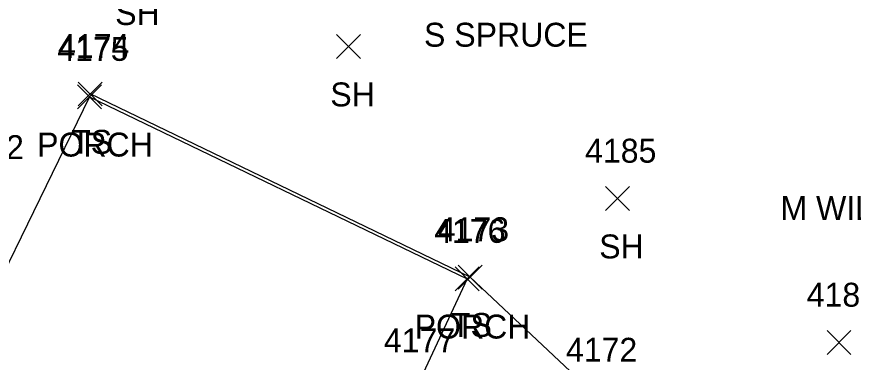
# Model space of a CAD drawing. Extents: x 1482574 to 1485769, y 580696 to 595649.
# Drawn here: x 1483581.5 to 1483651.3, y 583367.9 to 583396.8 of the extents above; entities that cross this region are included whole.
import ezdxf

# ---------------------------------------------------------------- set-up
doc = ezdxf.new("R2010")
doc.units = 0
for name, color, linetype in [('L_A', 7, 'Continuous'), ('L_C', 7, 'Continuous'), ('L_I', 7, 'Continuous'), ('L_TIC', 7, 'Continuous'), ('LBF', 7, 'Continuous'), ('LELB', 7, 'Continuous')]:
    doc.layers.add(name, color=color, linetype=linetype)

msp = doc.modelspace()

# ---------------------------------------------------------------- linework, layer by layer
at = {"layer": 'L_TIC'}
for points in [[(1483608.185, 583393.283), (1483610.185, 583395.283)], [(1483610.185, 583393.283), (1483608.185, 583395.283)], [(1483586.581, 583389.09), (1483588.581, 583391.09)], [(1483588.581, 583389.09), (1483586.581, 583391.09)], [(1483586.581, 583389.09), (1483588.581, 583391.09)], [(1483588.581, 583389.09), (1483586.581, 583391.09)], [(1483586.636, 583389.319), (1483588.636, 583391.319)], [(1483588.636, 583389.319), (1483586.636, 583391.319)], [(1483630.632, 583380.576), (1483632.632, 583382.576)], [(1483632.632, 583380.576), (1483630.632, 583382.576)], [(1483618.09, 583373.877), (1483620.09, 583375.877)], [(1483620.09, 583373.877), (1483618.09, 583375.877)], [(1483618.336, 583374.014), (1483620.336, 583376.014)], [(1483620.336, 583374.014), (1483618.336, 583376.014)], [(1483649.133, 583368.539), (1483651.133, 583370.539)], [(1483651.133, 583368.539), (1483649.133, 583370.539)]]:
    msp.add_lwpolyline(points, dxfattribs=at)
at = {"layer": 'LBF'}
for points in [[(1483587.581, 583390.09), (1483570.95, 583355.989)], [(1483587.581, 583390.09), (1483619.09, 583374.877), (1483614.838, 583365.72)]]:
    msp.add_lwpolyline(points, dxfattribs=at)
at = {"layer": 'LELB'}
msp.add_lwpolyline([(1483672.085, 583306.616), (1483659.395, 583313.709), (1483645.966, 583326.409), (1483642.397, 583347.613), (1483630.035, 583364.939), (1483619.336, 583375.014), (1483587.636, 583390.319)], dxfattribs=at)

# ---------------------------------------------------------------- texts
at = {"layer": 'L_A'}
for s, p in [('SH', (1483589.717, 583396.084)), ('SH', (1483607.673, 583389.283)), ('PORCH', (1483583.203, 583385.09)), ('PORCH', (1483583.203, 583385.09)), ('TS', (1483586.045, 583385.319)), ('SH', (1483630.12, 583376.576)), ('PORCH', (1483614.712, 583369.877)), ('TS', (1483617.745, 583370.014))]:
    msp.add_text(s, height=2, dxfattribs=at).set_placement(p)
at = {"layer": 'L_C'}
for s, p in [('S SPRUCE', (1483615.494, 583394.272)), ('M WILLOW(3)', (1483645.246, 583379.784))]:
    msp.add_text(s, height=2, dxfattribs=at).set_placement(p)
at = {"layer": 'L_I'}
for s, p in [('4174', (1483584.943, 583393.319)), ('4175', (1483584.888, 583393.09)), ('4175', (1483584.888, 583393.09)), ('5012', (1483576.144, 583384.875)), ('4185', (1483628.939, 583384.576)), ('4176', (1483616.342, 583377.877)), ('4173', (1483616.643, 583378.014)), ('4184', (1483647.44, 583372.539)), ('4177', (1483612.145, 583368.72)), ('4177', (1483612.145, 583368.72)), ('4172', (1483627.342, 583367.939))]:
    msp.add_text(s, height=2, dxfattribs=at).set_placement(p)

doc.saveas('drawing.dxf')
